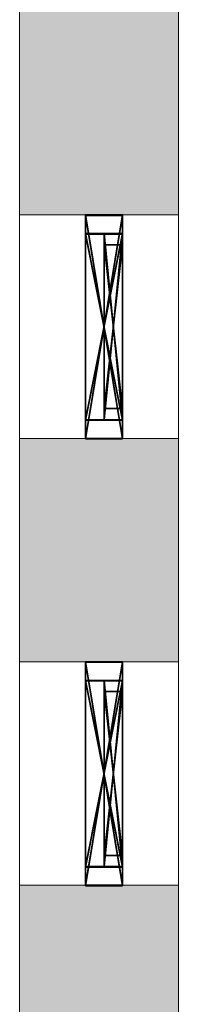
# Model space of a CAD drawing. Header units: inches. Extents: x 15 to 546804, y -66 to 267312.
# Tile 468 of 478: x 483998 to 484425, y 124986 to 127630. Entities that reach past the tile are written whole.
import ezdxf

# ---------------------------------------------------------------- set-up
doc = ezdxf.new("R2010")
doc.units = ezdxf.units.IN
doc.header["$MEASUREMENT"] = 0

# ---------------------------------------------------------------- blocks, each defined once
blk = doc.blocks.new('Component_22')
for p, q in [((0, 0), (0, 500)), ((0, 500), (0, 500, 500)), ((0, 500, 500), (0, 0, 500)), ((0, 500), (50, 500)), ((0, 500, 500), (50, 500, 500)), ((50, 0), (50, 500)), ((50, 500), (50, 500, 500)), ((50, 500, 500), (50, 0, 500)), ((0, 470, 30), (0, 470, 470)), ((0, 30, 30), (0, 470, 30)), ((0, 470, 470), (0, 30, 470)), ((0, 470, 30), (50, 470, 30)), ((0, 470, 470), (50, 470, 470)), ((50, 470, 30), (50, 470, 470)), ((50, 30, 30), (50, 470, 30)), ((50, 470, 470), (50, 30, 470)), ((0, 30, 470), (0, 30, 30)), ((0, 30, 30), (50, 30, 30)), ((0, 30, 470), (50, 30, 470)), ((50, 30, 470), (50, 30, 30)), ((0, 0, 500), (0, 0)), ((0, 0), (50, 0)), ((0, 0, 500), (50, 0, 500)), ((50, 0, 500), (50, 0))]:
    blk.add_line(p, q)
mesh = blk.add_polyface()
corners = [(0, 0, 500), (0, 30, 470), (0, 0), (0, 500, 500), (0, 470, 470), (0, 470, 30), (0, 30, 30), (0, 500)]
mesh.append_faces([[corners[k] for k in face] for face in [(0, 1, 2), (1, 3, 4), (4, 3, 5), (2, 6, 7), (6, 2, 1), (7, 5, 3)]], dxfattribs={"vtx0": -1, "vtx1": -1})
mesh.append_faces([[corners[k] for k in face] for face in [(1, 0, 3), (7, 6, 5)]], dxfattribs={"vtx0": -1, "vtx2": -1})
mesh = blk.add_polyface()
corners = [(50, 500), (0, 0), (0, 500), (50, 0)]
mesh.append_faces([[corners[k] for k in face] for face in [(0, 1, 2), (1, 0, 3)]], dxfattribs={"vtx0": -1})
mesh = blk.add_polyface()
corners = [(0, 500, 500), (50, 500), (0, 500), (50, 500, 500)]
mesh.append_faces([[corners[k] for k in face] for face in [(0, 1, 2), (1, 0, 3)]], dxfattribs={"vtx0": -1})
mesh = blk.add_polyface()
corners = [(50, 0, 500), (0, 500, 500), (0, 0, 500), (50, 500, 500)]
mesh.append_faces([[corners[k] for k in face] for face in [(0, 1, 2), (1, 0, 3)]], dxfattribs={"vtx0": -1})
mesh = blk.add_polyface()
corners = [(50, 0), (50, 30, 30), (50, 0, 500), (50, 500), (50, 470, 30), (50, 470, 470), (50, 30, 470), (50, 500, 500)]
mesh.append_faces([[corners[k] for k in face] for face in [(0, 1, 2), (1, 3, 4), (4, 3, 5), (2, 6, 7), (6, 2, 1), (7, 5, 3)]], dxfattribs={"vtx0": -1, "vtx1": -1})
mesh.append_faces([[corners[k] for k in face] for face in [(1, 0, 3), (7, 6, 5)]], dxfattribs={"vtx0": -1, "vtx2": -1})
mesh = blk.add_polyface()
corners = [(50, 470, 470), (0, 470, 30), (50, 470, 30), (0, 470, 470)]
mesh.append_faces([[corners[k] for k in face] for face in [(0, 1, 2), (1, 0, 3)]], dxfattribs={"vtx0": -1})
mesh = blk.add_polyface()
corners = [(50, 30, 30), (0, 470, 30), (0, 30, 30), (50, 470, 30)]
mesh.append_faces([[corners[k] for k in face] for face in [(0, 1, 2), (1, 0, 3)]], dxfattribs={"vtx0": -1})
mesh = blk.add_polyface()
corners = [(50, 470, 470), (0, 30, 470), (0, 470, 470), (50, 30, 470)]
mesh.append_faces([[corners[k] for k in face] for face in [(0, 1, 2), (1, 0, 3)]], dxfattribs={"vtx0": -1})
mesh = blk.add_polyface()
corners = [(0, 30, 470), (50, 30, 30), (0, 30, 30), (50, 30, 470)]
mesh.append_faces([[corners[k] for k in face] for face in [(0, 1, 2), (1, 0, 3)]], dxfattribs={"vtx0": -1})
mesh = blk.add_polyface()
corners = [(50, 0, 500), (0, 0), (50, 0), (0, 0, 500)]
mesh.append_faces([[corners[k] for k in face] for face in [(0, 1, 2), (1, 0, 3)]], dxfattribs={"vtx0": -1})
blk = doc.blocks.new('Group_26')
at = {"color": 8, "true_color": 0x6b767f}
for p, q in [((0, 0), (0, 0, 1800)), ((500, 0), (0, 0)), ((0, 0, 1800), (500, 0, 1800)), ((500, 0, 1800), (500, 0))]:
    blk.add_line(p, q, dxfattribs=at)
mesh = blk.add_polyface(dxfattribs=at)
corners = [(500, 0, 1800), (0, 0), (500, 0), (0, 0, 1800)]
mesh.append_faces([[corners[k] for k in face] for face in [(0, 1, 2), (1, 0, 3)]], dxfattribs={"vtx0": -1, "color": 8})

msp = doc.modelspace()

# ---------------------------------------------------------------- hatches: boundary and pattern name
at = {"lineweight": 20}
h = msp.add_hatch(color=7, dxfattribs=at)
h.dxf.hatch_style = 1
h.paths.add_polyline_path([(484425.1, 127705.7), (483997.6, 127705.7), (483997.6, 127105.7), (484175.1, 127105.7), (484175.1, 127107.1), (484275.1, 127107.1), (484425.1, 127105.7)])
h = msp.add_hatch(color=7, dxfattribs=at)
h.dxf.hatch_style = 1
h.paths.add_polyline_path([(484425.1, 126505.7), (483997.6, 126505.7), (483997.6, 125905.7), (484175.1, 125905.7), (484175.1, 125907.1), (484275.1, 125907.1), (484425.1, 125905.7)])
h = msp.add_hatch(color=7, dxfattribs=at)
h.dxf.hatch_style = 1
h.paths.add_polyline_path([(484425.1, 125305.7), (483997.6, 125305.7), (483997.6, 124705.7), (484175.1, 124705.7), (484175.1, 124707.1), (484275.1, 124707.1), (484425.1, 124705.7)])

# ---------------------------------------------------------------- linework, layer by layer
at = {"color": 7, "lineweight": 20}
for p, q in [((483997.6, 141436.9, 300), (483997.6, 122865.7)), ((484425.1, 127105.7, 1016.7), (483997.6, 127105.7, 1016.7)), ((484425.1, 127105.7, 2916.7), (483997.6, 127105.7, 2916.7)), ((484425.1, 127105.7, 3600), (483997.6, 127105.7, 3600)), ((484425.1, 127105.7, 6500), (483997.6, 127105.7, 6500)), ((484425.1, 127105.7, 3600), (484425.1, 126505.7, 3600)), ((484425.1, 126505.7, 6500), (484425.1, 127105.7, 6500)), ((484425.1, 127105.7, 3600), (484425.1, 127105.7, 6500)), ((484425.1, 127105.7, 2916.7), (484425.1, 126505.7, 2916.7)), ((484425.1, 127105.7, 1016.7), (484425.1, 127105.7, 2916.7)), ((484425.1, 127105.7, 1016.7), (484425.1, 126505.7, 1016.7)), ((484425.1, 126505.7, 2916.7), (483997.6, 126505.7, 2916.7)), ((484425.1, 126505.7, 1016.7), (483997.6, 126505.7, 1016.7)), ((484425.1, 126505.7, 3600), (483997.6, 126505.7, 3600)), ((484425.1, 126505.7, 6500), (483997.6, 126505.7, 6500)), ((484425.1, 126505.7, 3600), (484425.1, 126505.7, 6500)), ((484425.1, 126505.7, 2916.7), (484425.1, 126505.7, 1016.7)), ((484425.1, 125905.7, 6500), (483997.6, 125905.7, 6500)), ((484425.1, 125905.7, 1016.7), (483997.6, 125905.7, 1016.7)), ((484425.1, 125905.7, 3600), (483997.6, 125905.7, 3600)), ((484425.1, 125905.7, 2916.7), (483997.6, 125905.7, 2916.7)), ((483997.6, 125905.7, 2916.7), (483997.6, 125305.7, 2916.7)), ((483997.6, 125905.7, 1016.7), (483997.6, 125305.7, 1016.7)), ((483997.6, 125305.7, 6500), (483997.6, 125905.7, 6500)), ((483997.6, 125905.7, 3600), (483997.6, 125305.7, 3600)), ((484425.1, 125905.7, 2916.7), (484425.1, 125305.7, 2916.7)), ((484425.1, 125905.7, 1016.7), (484425.1, 125905.7, 2916.7)), ((484425.1, 125905.7, 1016.7), (484425.1, 125305.7, 1016.7)), ((484425.1, 125305.7, 6500), (484425.1, 125905.7, 6500)), ((484425.1, 125905.7, 3600), (484425.1, 125905.7, 6500)), ((484425.1, 125905.7, 3600), (484425.1, 125305.7, 3600)), ((484425.1, 125305.7, 6500), (483997.6, 125305.7, 6500)), ((484425.1, 125305.7, 1016.7), (483997.6, 125305.7, 1016.7)), ((484425.1, 125305.7, 2916.7), (483997.6, 125305.7, 2916.7)), ((484425.1, 125305.7, 3600), (483997.6, 125305.7, 3600)), ((483997.6, 125305.7, 2916.7), (483997.6, 125305.7, 1016.7)), ((483997.6, 125305.7, 3600), (483997.6, 125305.7, 6500)), ((484425.1, 125305.7, 2916.7), (484425.1, 125305.7, 1016.7)), ((484425.1, 125305.7, 3600), (484425.1, 125305.7, 6500))]:
    msp.add_line(p, q, dxfattribs=at)
at = {"color": 7}
for p, q in [((484175.1, 127105.7, 3600), (484175.1, 127105.7, 6500)), ((484175.1, 126505.7, 3600), (484175.1, 127105.7, 3600)), ((484175.1, 127105.7, 6500), (484175.1, 126505.7, 6500)), ((484175.1, 127105.7, 3600), (484275.1, 127105.7, 3600)), ((484175.1, 127105.7, 6500), (484275.1, 127105.7, 6500)), ((484175.1, 127104.3, 1000), (484175.1, 127104.3, 2900)), ((484175.1, 126504.3, 1000), (484175.1, 127104.3, 1000)), ((484175.1, 127104.3, 2900), (484175.1, 126504.3, 2900)), ((484175.1, 127104.3, 1000), (484275.1, 127104.3, 1000)), ((484175.1, 127104.3, 2900), (484275.1, 127104.3, 2900)), ((484275.1, 126505.7, 3600), (484275.1, 127105.7, 3600)), ((484275.1, 127105.7, 3600), (484275.1, 127105.7, 6500)), ((484275.1, 127105.7, 6500), (484275.1, 126505.7, 6500)), ((484275.1, 126504.3, 1000), (484275.1, 127104.3, 1000)), ((484275.1, 127104.3, 1000), (484275.1, 127104.3, 2900)), ((484275.1, 127104.3, 2900), (484275.1, 126504.3, 2900)), ((484175.1, 126555.7, 6450), (484175.1, 127055.7, 6450)), ((484175.1, 127055.7, 6450), (484175.1, 127055.7, 3650)), ((484175.1, 127055.7, 3650), (484175.1, 126555.7, 3650)), ((484175.1, 127055.7, 6450), (484275.1, 127055.7, 6450)), ((484175.1, 127055.7, 3650), (484275.1, 127055.7, 3650)), ((484175.1, 126554.3, 2850), (484175.1, 127054.3, 2850)), ((484175.1, 127054.3, 2850), (484175.1, 127054.3, 1050)), ((484175.1, 127054.3, 1050), (484175.1, 126554.3, 1050)), ((484175.1, 127054.3, 2850), (484275.1, 127054.3, 2850)), ((484175.1, 127054.3, 1050), (484275.1, 127054.3, 1050)), ((484275.1, 126555.7, 6450), (484275.1, 127055.7, 6450)), ((484275.1, 127055.7, 6450), (484275.1, 127055.7, 5300)), ((484275.1, 127055.7, 3650), (484275.1, 126555.7, 3650)), ((484275.1, 127055.7, 5300), (484275.1, 127055.7, 4800)), ((484275.1, 127055.7, 4800), (484275.1, 127055.7, 3650)), ((484275.1, 126554.3, 2850), (484275.1, 127054.3, 2850)), ((484275.1, 127054.3, 2850), (484275.1, 127054.3, 1050)), ((484275.1, 127054.3, 1050), (484275.1, 126554.3, 1050)), ((484175.1, 126555.7, 3650), (484175.1, 126555.7, 6450)), ((484175.1, 126555.7, 6450), (484275.1, 126555.7, 6450)), ((484175.1, 126555.7, 3650), (484275.1, 126555.7, 3650)), ((484175.1, 126554.3, 1050), (484175.1, 126554.3, 2850)), ((484175.1, 126554.3, 2850), (484275.1, 126554.3, 2850)), ((484175.1, 126554.3, 1050), (484275.1, 126554.3, 1050)), ((484275.1, 126555.7, 3650), (484275.1, 126555.7, 4800)), ((484275.1, 126555.7, 4800), (484275.1, 126555.7, 5300)), ((484275.1, 126555.7, 5300), (484275.1, 126555.7, 6450)), ((484275.1, 126554.3, 1050), (484275.1, 126554.3, 2850)), ((484175.1, 126505.7, 6500), (484175.1, 126505.7, 3600)), ((484175.1, 126505.7, 3600), (484275.1, 126505.7, 3600)), ((484175.1, 126505.7, 6500), (484275.1, 126505.7, 6500)), ((484175.1, 126504.3, 2900), (484175.1, 126504.3, 1000)), ((484175.1, 126504.3, 1000), (484275.1, 126504.3, 1000)), ((484175.1, 126504.3, 2900), (484275.1, 126504.3, 2900)), ((484275.1, 126505.7, 6500), (484275.1, 126505.7, 3600)), ((484275.1, 126504.3, 2900), (484275.1, 126504.3, 1000)), ((484175.1, 125905.7, 3600), (484175.1, 125905.7, 6500)), ((484175.1, 125305.7, 3600), (484175.1, 125905.7, 3600)), ((484175.1, 125905.7, 6500), (484175.1, 125305.7, 6500)), ((484175.1, 125905.7, 3600), (484275.1, 125905.7, 3600)), ((484175.1, 125905.7, 6500), (484275.1, 125905.7, 6500)), ((484175.1, 125904.3, 1000), (484175.1, 125904.3, 2900)), ((484175.1, 125304.3, 1000), (484175.1, 125904.3, 1000)), ((484175.1, 125904.3, 2900), (484175.1, 125304.3, 2900)), ((484175.1, 125904.3, 1000), (484275.1, 125904.3, 1000)), ((484175.1, 125904.3, 2900), (484275.1, 125904.3, 2900)), ((484275.1, 125305.7, 3600), (484275.1, 125905.7, 3600)), ((484275.1, 125905.7, 3600), (484275.1, 125905.7, 6500)), ((484275.1, 125905.7, 6500), (484275.1, 125305.7, 6500)), ((484275.1, 125304.3, 1000), (484275.1, 125904.3, 1000)), ((484275.1, 125904.3, 1000), (484275.1, 125904.3, 2900)), ((484275.1, 125904.3, 2900), (484275.1, 125304.3, 2900)), ((484175.1, 125355.7, 6450), (484175.1, 125855.7, 6450)), ((484175.1, 125855.7, 6450), (484175.1, 125855.7, 3650)), ((484175.1, 125855.7, 3650), (484175.1, 125355.7, 3650)), ((484175.1, 125855.7, 6450), (484275.1, 125855.7, 6450)), ((484175.1, 125855.7, 3650), (484275.1, 125855.7, 3650)), ((484175.1, 125354.3, 2850), (484175.1, 125854.3, 2850)), ((484175.1, 125854.3, 2850), (484175.1, 125854.3, 1050)), ((484175.1, 125854.3, 1050), (484175.1, 125354.3, 1050)), ((484175.1, 125854.3, 2850), (484275.1, 125854.3, 2850)), ((484175.1, 125854.3, 1050), (484275.1, 125854.3, 1050)), ((484275.1, 125355.7, 6450), (484275.1, 125855.7, 6450)), ((484275.1, 125855.7, 6450), (484275.1, 125855.7, 5300)), ((484275.1, 125855.7, 3650), (484275.1, 125355.7, 3650)), ((484275.1, 125855.7, 5300), (484275.1, 125855.7, 4800)), ((484275.1, 125855.7, 4800), (484275.1, 125855.7, 3650)), ((484275.1, 125354.3, 2850), (484275.1, 125854.3, 2850)), ((484275.1, 125854.3, 2850), (484275.1, 125854.3, 1050)), ((484275.1, 125854.3, 1050), (484275.1, 125354.3, 1050)), ((484175.1, 125355.7, 3650), (484175.1, 125355.7, 6450)), ((484175.1, 125355.7, 6450), (484275.1, 125355.7, 6450)), ((484175.1, 125355.7, 3650), (484275.1, 125355.7, 3650)), ((484175.1, 125354.3, 1050), (484175.1, 125354.3, 2850)), ((484175.1, 125354.3, 2850), (484275.1, 125354.3, 2850)), ((484175.1, 125354.3, 1050), (484275.1, 125354.3, 1050)), ((484275.1, 125355.7, 3650), (484275.1, 125355.7, 4800)), ((484275.1, 125355.7, 4800), (484275.1, 125355.7, 5300)), ((484275.1, 125355.7, 5300), (484275.1, 125355.7, 6450)), ((484275.1, 125354.3, 1050), (484275.1, 125354.3, 2850)), ((484175.1, 125305.7, 6500), (484175.1, 125305.7, 3600)), ((484175.1, 125305.7, 3600), (484275.1, 125305.7, 3600)), ((484175.1, 125305.7, 6500), (484275.1, 125305.7, 6500)), ((484175.1, 125304.3, 2900), (484175.1, 125304.3, 1000)), ((484175.1, 125304.3, 1000), (484275.1, 125304.3, 1000)), ((484175.1, 125304.3, 2900), (484275.1, 125304.3, 2900)), ((484275.1, 125305.7, 6500), (484275.1, 125305.7, 3600)), ((484275.1, 125304.3, 2900), (484275.1, 125304.3, 1000))]:
    msp.add_line(p, q, dxfattribs=at)
at = {"color": 7, "lineweight": 20}
for points, invisible_edges in [([(483997.6, 132055.7), (483997.6, 122593.5), (484425.1, 132055.7)], 2), ([(484425.1, 122593.5), (484425.1, 132055.7), (483997.6, 122593.5)], 2), ([(484425.1, 126505.7, 1016.7), (483997.6, 127105.7, 1016.7), (483997.6, 126505.7, 1016.7)], 1), ([(483997.6, 127105.7, 1016.7), (484425.1, 126505.7, 1016.7), (484425.1, 127105.7, 1016.7)], 1), ([(484425.1, 127105.7, 2916.7), (483997.6, 126505.7, 2916.7), (483997.6, 127105.7, 2916.7)], 1), ([(483997.6, 126505.7, 2916.7), (484425.1, 127105.7, 2916.7), (484425.1, 126505.7, 2916.7)], 1), ([(484425.1, 127105.7, 2916.7), (483997.6, 127105.7, 1016.7), (484425.1, 127105.7, 1016.7)], 1), ([(483997.6, 127105.7, 1016.7), (484425.1, 127105.7, 2916.7), (483997.6, 127105.7, 2916.7)], 1), ([(484425.1, 127105.7, 6500), (483997.6, 127105.7, 3600), (484425.1, 127105.7, 3600)], 1), ([(483997.6, 127105.7, 3600), (484425.1, 127105.7, 6500), (483997.6, 127105.7, 6500)], 1), ([(484425.1, 127105.7, 6500), (483997.6, 126505.7, 6500), (483997.6, 127105.7, 6500)], 1), ([(483997.6, 126505.7, 6500), (484425.1, 127105.7, 6500), (484425.1, 126505.7, 6500)], 1), ([(484425.1, 126505.7, 3600), (483997.6, 127105.7, 3600), (483997.6, 126505.7, 3600)], 1), ([(483997.6, 127105.7, 3600), (484425.1, 126505.7, 3600), (484425.1, 127105.7, 3600)], 1), ([(483997.6, 126505.7, 1016.7), (484425.1, 126505.7, 2916.7), (484425.1, 126505.7, 1016.7)], 1), ([(484425.1, 126505.7, 2916.7), (483997.6, 126505.7, 1016.7), (483997.6, 126505.7, 2916.7)], 1), ([(483997.6, 126505.7, 3600), (484425.1, 126505.7, 6500), (484425.1, 126505.7, 3600)], 1), ([(484425.1, 126505.7, 6500), (483997.6, 126505.7, 3600), (483997.6, 126505.7, 6500)], 1), ([(484425.1, 125905.7, 2916.7), (483997.6, 125305.7, 2916.7), (483997.6, 125905.7, 2916.7)], 1), ([(483997.6, 125305.7, 2916.7), (484425.1, 125905.7, 2916.7), (484425.1, 125305.7, 2916.7)], 1), ([(484425.1, 125905.7, 2916.7), (483997.6, 125905.7, 1016.7), (484425.1, 125905.7, 1016.7)], 1), ([(483997.6, 125905.7, 1016.7), (484425.1, 125905.7, 2916.7), (483997.6, 125905.7, 2916.7)], 1), ([(484425.1, 125905.7, 6500), (483997.6, 125905.7, 3600), (484425.1, 125905.7, 3600)], 1), ([(483997.6, 125905.7, 3600), (484425.1, 125905.7, 6500), (483997.6, 125905.7, 6500)], 1), ([(484425.1, 125305.7, 3600), (483997.6, 125905.7, 3600), (483997.6, 125305.7, 3600)], 1), ([(483997.6, 125905.7, 3600), (484425.1, 125305.7, 3600), (484425.1, 125905.7, 3600)], 1), ([(484425.1, 125305.7, 1016.7), (483997.6, 125905.7, 1016.7), (483997.6, 125305.7, 1016.7)], 1), ([(483997.6, 125905.7, 1016.7), (484425.1, 125305.7, 1016.7), (484425.1, 125905.7, 1016.7)], 1), ([(484425.1, 125905.7, 6500), (483997.6, 125305.7, 6500), (483997.6, 125905.7, 6500)], 1), ([(483997.6, 125305.7, 6500), (484425.1, 125905.7, 6500), (484425.1, 125305.7, 6500)], 1), ([(483997.6, 125305.7, 3600), (484425.1, 125305.7, 6500), (484425.1, 125305.7, 3600)], 1), ([(484425.1, 125305.7, 6500), (483997.6, 125305.7, 3600), (483997.6, 125305.7, 6500)], 1), ([(483997.6, 125305.7, 1016.7), (484425.1, 125305.7, 2916.7), (484425.1, 125305.7, 1016.7)], 1), ([(484425.1, 125305.7, 2916.7), (483997.6, 125305.7, 1016.7), (483997.6, 125305.7, 2916.7)], 1)]:
    msp.add_3dface(points, dxfattribs=dict(at, invisible_edges=invisible_edges))

# ---------------------------------------------------------------- block references
at = {"color": 7, "xscale": -1}
for name, p, rotation in [('Group_26', (484175.1, 126554.3, 1050), 270), ('Component_22', (484225.1, 127055.7, 4800), 180), ('Group_26', (484175.1, 125354.3, 1050), 270), ('Component_22', (484225.1, 125855.7, 4800), 180)]:
    msp.add_blockref(name, p, dxfattribs=dict(at, rotation=rotation))

# ---------------------------------------------------------------- meshes
at = {"color": 7}
mesh = msp.add_polyface(dxfattribs=at)
corners = [(484275.1, 127105.7, 3600), (484175.1, 126505.7, 3600), (484275.1, 126505.7, 3600), (484175.1, 127105.7, 3600)]
mesh.append_faces([[corners[k] for k in face] for face in [(2, 1, 0), (3, 0, 1)]], dxfattribs={"vtx1": -1, "color": 7})
mesh = msp.add_polyface(dxfattribs=at)
corners = [(484175.1, 127105.7, 6500), (484275.1, 126505.7, 6500), (484175.1, 126505.7, 6500), (484275.1, 127105.7, 6500)]
mesh.append_faces([[corners[k] for k in face] for face in [(2, 1, 0), (3, 0, 1)]], dxfattribs={"vtx1": -1, "color": 7})
mesh = msp.add_polyface(dxfattribs=at)
corners = [(484275.1, 127105.7, 3600), (484175.1, 127105.7, 6500), (484175.1, 127105.7, 3600), (484275.1, 127105.7, 6500)]
mesh.append_faces([[corners[k] for k in face] for face in [(2, 1, 0), (3, 0, 1)]], dxfattribs={"vtx1": -1, "color": 7})
mesh = msp.add_polyface(dxfattribs=at)
corners = [(484175.1, 127105.7, 3600), (484175.1, 127055.7, 3650), (484175.1, 126505.7, 3600), (484175.1, 127105.7, 6500), (484175.1, 127055.7, 6450), (484175.1, 126555.7, 6450), (484175.1, 126555.7, 3650), (484175.1, 126505.7, 6500)]
mesh.append_faces([[corners[k] for k in face] for face in [(2, 1, 0), (4, 3, 1), (5, 3, 4), (7, 6, 2), (1, 2, 6), (3, 5, 7)]], dxfattribs={"vtx0": -1, "vtx1": -1, "color": 7})
mesh.append_faces([[corners[k] for k in face] for face in [(3, 0, 1), (5, 6, 7)]], dxfattribs={"vtx1": -1, "vtx2": -1, "color": 7})
mesh = msp.add_polyface(dxfattribs=at)
corners = [(484175.1, 127104.3, 1000), (484175.1, 127054.3, 1050), (484175.1, 126504.3, 1000), (484175.1, 127104.3, 2900), (484175.1, 127054.3, 2850), (484175.1, 126554.3, 2850), (484175.1, 126554.3, 1050), (484175.1, 126504.3, 2900)]
mesh.append_faces([[corners[k] for k in face] for face in [(2, 1, 0), (4, 3, 1), (5, 3, 4), (7, 6, 2), (1, 2, 6), (3, 5, 7)]], dxfattribs={"vtx0": -1, "vtx1": -1, "color": 7})
mesh.append_faces([[corners[k] for k in face] for face in [(3, 0, 1), (5, 6, 7)]], dxfattribs={"vtx1": -1, "vtx2": -1, "color": 7})
mesh = msp.add_polyface(dxfattribs=at)
corners = [(484275.1, 127104.3, 1000), (484175.1, 126504.3, 1000), (484275.1, 126504.3, 1000), (484175.1, 127104.3, 1000)]
mesh.append_faces([[corners[k] for k in face] for face in [(2, 1, 0), (3, 0, 1)]], dxfattribs={"vtx1": -1, "color": 7})
mesh = msp.add_polyface(dxfattribs=at)
corners = [(484275.1, 127104.3, 1000), (484175.1, 127104.3, 2900), (484175.1, 127104.3, 1000), (484275.1, 127104.3, 2900)]
mesh.append_faces([[corners[k] for k in face] for face in [(2, 1, 0), (3, 0, 1)]], dxfattribs={"vtx1": -1, "color": 7})
mesh = msp.add_polyface(dxfattribs=at)
corners = [(484175.1, 127104.3, 2900), (484275.1, 126504.3, 2900), (484175.1, 126504.3, 2900), (484275.1, 127104.3, 2900)]
mesh.append_faces([[corners[k] for k in face] for face in [(2, 1, 0), (3, 0, 1)]], dxfattribs={"vtx1": -1, "color": 7})
mesh = msp.add_polyface(dxfattribs=at)
corners = [(484275.1, 126505.7, 3600), (484275.1, 126555.7, 3650), (484275.1, 127105.7, 3600), (484275.1, 126505.7, 6500), (484275.1, 126555.7, 4800), (484275.1, 126555.7, 5300), (484275.1, 126555.7, 6450), (484275.1, 127055.7, 6450), (484275.1, 127055.7, 3650), (484275.1, 127105.7, 6500), (484275.1, 127055.7, 4800), (484275.1, 127055.7, 5300)]
mesh.append_faces([[corners[k] for k in face] for face in [(2, 1, 0), (4, 3, 1), (5, 3, 4), (6, 3, 5), (7, 3, 6), (9, 8, 2), (1, 2, 8), (3, 7, 9)]], dxfattribs={"vtx0": -1, "vtx1": -1, "color": 7})
mesh.append_faces([[corners[k] for k in face] for face in [(3, 0, 1), (10, 8, 9), (11, 10, 9), (7, 11, 9)]], dxfattribs={"vtx1": -1, "vtx2": -1, "color": 7})
mesh = msp.add_polyface(dxfattribs=at)
corners = [(484275.1, 126504.3, 1000), (484275.1, 126554.3, 1050), (484275.1, 127104.3, 1000), (484275.1, 126504.3, 2900), (484275.1, 126554.3, 2850), (484275.1, 127054.3, 2850), (484275.1, 127054.3, 1050), (484275.1, 127104.3, 2900)]
mesh.append_faces([[corners[k] for k in face] for face in [(2, 1, 0), (4, 3, 1), (5, 3, 4), (7, 6, 2), (1, 2, 6), (3, 5, 7)]], dxfattribs={"vtx0": -1, "vtx1": -1, "color": 7})
mesh.append_faces([[corners[k] for k in face] for face in [(3, 0, 1), (5, 6, 7)]], dxfattribs={"vtx1": -1, "vtx2": -1, "color": 7})
mesh = msp.add_polyface(dxfattribs=at)
corners = [(484275.1, 127055.7, 6450), (484175.1, 126555.7, 6450), (484275.1, 126555.7, 6450), (484175.1, 127055.7, 6450)]
mesh.append_faces([[corners[k] for k in face] for face in [(2, 1, 0), (3, 0, 1)]], dxfattribs={"vtx1": -1, "color": 7})
mesh = msp.add_polyface(dxfattribs=at)
corners = [(484175.1, 127055.7, 3650), (484275.1, 126555.7, 3650), (484175.1, 126555.7, 3650), (484275.1, 127055.7, 3650)]
mesh.append_faces([[corners[k] for k in face] for face in [(2, 1, 0), (3, 0, 1)]], dxfattribs={"vtx1": -1, "color": 7})
mesh = msp.add_polyface(dxfattribs=at)
corners = [(484275.1, 127055.7, 6450), (484175.1, 127055.7, 3650), (484175.1, 127055.7, 6450), (484275.1, 127055.7, 3650), (484275.1, 127055.7, 5300), (484275.1, 127055.7, 4800)]
mesh.append_faces([[corners[k] for k in face] for face in [(3, 0, 1)]], dxfattribs={"vtx0": -1, "vtx1": -1, "color": 7})
mesh.append_faces([[corners[k] for k in face] for face in [(2, 1, 0), (5, 4, 3)]], dxfattribs={"vtx1": -1, "color": 7})
mesh.append_faces([[corners[k] for k in face] for face in [(4, 0, 3)]], dxfattribs={"vtx1": -1, "vtx2": -1, "color": 7})
mesh = msp.add_polyface(dxfattribs=at)
corners = [(484175.1, 127055.7, 6450), (484175.1, 126555.7, 3650), (484175.1, 127055.7, 3650), (484175.1, 126555.7, 6450)]
mesh.append_faces([[corners[k] for k in face] for face in [(2, 1, 0), (3, 0, 1)]], dxfattribs={"vtx1": -1, "color": 7})
mesh = msp.add_polyface(dxfattribs=at)
corners = [(484275.1, 127054.3, 2850), (484175.1, 126554.3, 2850), (484275.1, 126554.3, 2850), (484175.1, 127054.3, 2850)]
mesh.append_faces([[corners[k] for k in face] for face in [(2, 1, 0), (3, 0, 1)]], dxfattribs={"vtx1": -1, "color": 7})
mesh = msp.add_polyface(dxfattribs=at)
corners = [(484275.1, 127054.3, 2850), (484175.1, 127054.3, 1050), (484175.1, 127054.3, 2850), (484275.1, 127054.3, 1050)]
mesh.append_faces([[corners[k] for k in face] for face in [(2, 1, 0), (3, 0, 1)]], dxfattribs={"vtx1": -1, "color": 7})
mesh = msp.add_polyface(dxfattribs=at)
corners = [(484175.1, 127054.3, 1050), (484275.1, 126554.3, 1050), (484175.1, 126554.3, 1050), (484275.1, 127054.3, 1050)]
mesh.append_faces([[corners[k] for k in face] for face in [(2, 1, 0), (3, 0, 1)]], dxfattribs={"vtx1": -1, "color": 7})
mesh = msp.add_polyface(dxfattribs=at)
corners = [(484275.1, 126555.7, 3650), (484175.1, 126555.7, 6450), (484175.1, 126555.7, 3650), (484275.1, 126555.7, 6450), (484275.1, 126555.7, 4800), (484275.1, 126555.7, 5300)]
mesh.append_faces([[corners[k] for k in face] for face in [(3, 0, 1)]], dxfattribs={"vtx0": -1, "vtx1": -1, "color": 7})
mesh.append_faces([[corners[k] for k in face] for face in [(2, 1, 0), (5, 4, 3)]], dxfattribs={"vtx1": -1, "color": 7})
mesh.append_faces([[corners[k] for k in face] for face in [(4, 0, 3)]], dxfattribs={"vtx1": -1, "vtx2": -1, "color": 7})
mesh = msp.add_polyface(dxfattribs=at)
corners = [(484275.1, 126554.3, 1050), (484175.1, 126554.3, 2850), (484175.1, 126554.3, 1050), (484275.1, 126554.3, 2850)]
mesh.append_faces([[corners[k] for k in face] for face in [(2, 1, 0), (3, 0, 1)]], dxfattribs={"vtx1": -1, "color": 7})
mesh = msp.add_polyface(dxfattribs=at)
corners = [(484275.1, 126505.7, 6500), (484175.1, 126505.7, 3600), (484175.1, 126505.7, 6500), (484275.1, 126505.7, 3600)]
mesh.append_faces([[corners[k] for k in face] for face in [(2, 1, 0), (3, 0, 1)]], dxfattribs={"vtx1": -1, "color": 7})
mesh = msp.add_polyface(dxfattribs=at)
corners = [(484275.1, 126504.3, 2900), (484175.1, 126504.3, 1000), (484175.1, 126504.3, 2900), (484275.1, 126504.3, 1000)]
mesh.append_faces([[corners[k] for k in face] for face in [(2, 1, 0), (3, 0, 1)]], dxfattribs={"vtx1": -1, "color": 7})
mesh = msp.add_polyface(dxfattribs=at)
corners = [(484275.1, 125905.7, 3600), (484175.1, 125305.7, 3600), (484275.1, 125305.7, 3600), (484175.1, 125905.7, 3600)]
mesh.append_faces([[corners[k] for k in face] for face in [(2, 1, 0), (3, 0, 1)]], dxfattribs={"vtx1": -1, "color": 7})
mesh = msp.add_polyface(dxfattribs=at)
corners = [(484175.1, 125905.7, 6500), (484275.1, 125305.7, 6500), (484175.1, 125305.7, 6500), (484275.1, 125905.7, 6500)]
mesh.append_faces([[corners[k] for k in face] for face in [(2, 1, 0), (3, 0, 1)]], dxfattribs={"vtx1": -1, "color": 7})
mesh = msp.add_polyface(dxfattribs=at)
corners = [(484275.1, 125905.7, 3600), (484175.1, 125905.7, 6500), (484175.1, 125905.7, 3600), (484275.1, 125905.7, 6500)]
mesh.append_faces([[corners[k] for k in face] for face in [(2, 1, 0), (3, 0, 1)]], dxfattribs={"vtx1": -1, "color": 7})
mesh = msp.add_polyface(dxfattribs=at)
corners = [(484175.1, 125905.7, 3600), (484175.1, 125855.7, 3650), (484175.1, 125305.7, 3600), (484175.1, 125905.7, 6500), (484175.1, 125855.7, 6450), (484175.1, 125355.7, 6450), (484175.1, 125355.7, 3650), (484175.1, 125305.7, 6500)]
mesh.append_faces([[corners[k] for k in face] for face in [(2, 1, 0), (4, 3, 1), (5, 3, 4), (7, 6, 2), (1, 2, 6), (3, 5, 7)]], dxfattribs={"vtx0": -1, "vtx1": -1, "color": 7})
mesh.append_faces([[corners[k] for k in face] for face in [(3, 0, 1), (5, 6, 7)]], dxfattribs={"vtx1": -1, "vtx2": -1, "color": 7})
mesh = msp.add_polyface(dxfattribs=at)
corners = [(484175.1, 125904.3, 1000), (484175.1, 125854.3, 1050), (484175.1, 125304.3, 1000), (484175.1, 125904.3, 2900), (484175.1, 125854.3, 2850), (484175.1, 125354.3, 2850), (484175.1, 125354.3, 1050), (484175.1, 125304.3, 2900)]
mesh.append_faces([[corners[k] for k in face] for face in [(2, 1, 0), (4, 3, 1), (5, 3, 4), (7, 6, 2), (1, 2, 6), (3, 5, 7)]], dxfattribs={"vtx0": -1, "vtx1": -1, "color": 7})
mesh.append_faces([[corners[k] for k in face] for face in [(3, 0, 1), (5, 6, 7)]], dxfattribs={"vtx1": -1, "vtx2": -1, "color": 7})
mesh = msp.add_polyface(dxfattribs=at)
corners = [(484275.1, 125904.3, 1000), (484175.1, 125304.3, 1000), (484275.1, 125304.3, 1000), (484175.1, 125904.3, 1000)]
mesh.append_faces([[corners[k] for k in face] for face in [(2, 1, 0), (3, 0, 1)]], dxfattribs={"vtx1": -1, "color": 7})
mesh = msp.add_polyface(dxfattribs=at)
corners = [(484275.1, 125904.3, 1000), (484175.1, 125904.3, 2900), (484175.1, 125904.3, 1000), (484275.1, 125904.3, 2900)]
mesh.append_faces([[corners[k] for k in face] for face in [(2, 1, 0), (3, 0, 1)]], dxfattribs={"vtx1": -1, "color": 7})
mesh = msp.add_polyface(dxfattribs=at)
corners = [(484175.1, 125904.3, 2900), (484275.1, 125304.3, 2900), (484175.1, 125304.3, 2900), (484275.1, 125904.3, 2900)]
mesh.append_faces([[corners[k] for k in face] for face in [(2, 1, 0), (3, 0, 1)]], dxfattribs={"vtx1": -1, "color": 7})
mesh = msp.add_polyface(dxfattribs=at)
corners = [(484275.1, 125305.7, 3600), (484275.1, 125355.7, 3650), (484275.1, 125905.7, 3600), (484275.1, 125305.7, 6500), (484275.1, 125355.7, 4800), (484275.1, 125355.7, 5300), (484275.1, 125355.7, 6450), (484275.1, 125855.7, 6450), (484275.1, 125855.7, 3650), (484275.1, 125905.7, 6500), (484275.1, 125855.7, 4800), (484275.1, 125855.7, 5300)]
mesh.append_faces([[corners[k] for k in face] for face in [(2, 1, 0), (4, 3, 1), (5, 3, 4), (6, 3, 5), (7, 3, 6), (9, 8, 2), (1, 2, 8), (3, 7, 9)]], dxfattribs={"vtx0": -1, "vtx1": -1, "color": 7})
mesh.append_faces([[corners[k] for k in face] for face in [(3, 0, 1), (10, 8, 9), (11, 10, 9), (7, 11, 9)]], dxfattribs={"vtx1": -1, "vtx2": -1, "color": 7})
mesh = msp.add_polyface(dxfattribs=at)
corners = [(484275.1, 125304.3, 1000), (484275.1, 125354.3, 1050), (484275.1, 125904.3, 1000), (484275.1, 125304.3, 2900), (484275.1, 125354.3, 2850), (484275.1, 125854.3, 2850), (484275.1, 125854.3, 1050), (484275.1, 125904.3, 2900)]
mesh.append_faces([[corners[k] for k in face] for face in [(2, 1, 0), (4, 3, 1), (5, 3, 4), (7, 6, 2), (1, 2, 6), (3, 5, 7)]], dxfattribs={"vtx0": -1, "vtx1": -1, "color": 7})
mesh.append_faces([[corners[k] for k in face] for face in [(3, 0, 1), (5, 6, 7)]], dxfattribs={"vtx1": -1, "vtx2": -1, "color": 7})
mesh = msp.add_polyface(dxfattribs=at)
corners = [(484275.1, 125855.7, 6450), (484175.1, 125355.7, 6450), (484275.1, 125355.7, 6450), (484175.1, 125855.7, 6450)]
mesh.append_faces([[corners[k] for k in face] for face in [(2, 1, 0), (3, 0, 1)]], dxfattribs={"vtx1": -1, "color": 7})
mesh = msp.add_polyface(dxfattribs=at)
corners = [(484175.1, 125855.7, 3650), (484275.1, 125355.7, 3650), (484175.1, 125355.7, 3650), (484275.1, 125855.7, 3650)]
mesh.append_faces([[corners[k] for k in face] for face in [(2, 1, 0), (3, 0, 1)]], dxfattribs={"vtx1": -1, "color": 7})
mesh = msp.add_polyface(dxfattribs=at)
corners = [(484275.1, 125855.7, 6450), (484175.1, 125855.7, 3650), (484175.1, 125855.7, 6450), (484275.1, 125855.7, 3650), (484275.1, 125855.7, 5300), (484275.1, 125855.7, 4800)]
mesh.append_faces([[corners[k] for k in face] for face in [(3, 0, 1)]], dxfattribs={"vtx0": -1, "vtx1": -1, "color": 7})
mesh.append_faces([[corners[k] for k in face] for face in [(2, 1, 0), (5, 4, 3)]], dxfattribs={"vtx1": -1, "color": 7})
mesh.append_faces([[corners[k] for k in face] for face in [(4, 0, 3)]], dxfattribs={"vtx1": -1, "vtx2": -1, "color": 7})
mesh = msp.add_polyface(dxfattribs=at)
corners = [(484175.1, 125855.7, 6450), (484175.1, 125355.7, 3650), (484175.1, 125855.7, 3650), (484175.1, 125355.7, 6450)]
mesh.append_faces([[corners[k] for k in face] for face in [(2, 1, 0), (3, 0, 1)]], dxfattribs={"vtx1": -1, "color": 7})
mesh = msp.add_polyface(dxfattribs=at)
corners = [(484275.1, 125854.3, 2850), (484175.1, 125354.3, 2850), (484275.1, 125354.3, 2850), (484175.1, 125854.3, 2850)]
mesh.append_faces([[corners[k] for k in face] for face in [(2, 1, 0), (3, 0, 1)]], dxfattribs={"vtx1": -1, "color": 7})
mesh = msp.add_polyface(dxfattribs=at)
corners = [(484275.1, 125854.3, 2850), (484175.1, 125854.3, 1050), (484175.1, 125854.3, 2850), (484275.1, 125854.3, 1050)]
mesh.append_faces([[corners[k] for k in face] for face in [(2, 1, 0), (3, 0, 1)]], dxfattribs={"vtx1": -1, "color": 7})
mesh = msp.add_polyface(dxfattribs=at)
corners = [(484175.1, 125854.3, 1050), (484275.1, 125354.3, 1050), (484175.1, 125354.3, 1050), (484275.1, 125854.3, 1050)]
mesh.append_faces([[corners[k] for k in face] for face in [(2, 1, 0), (3, 0, 1)]], dxfattribs={"vtx1": -1, "color": 7})
mesh = msp.add_polyface(dxfattribs=at)
corners = [(484275.1, 125355.7, 3650), (484175.1, 125355.7, 6450), (484175.1, 125355.7, 3650), (484275.1, 125355.7, 6450), (484275.1, 125355.7, 4800), (484275.1, 125355.7, 5300)]
mesh.append_faces([[corners[k] for k in face] for face in [(3, 0, 1)]], dxfattribs={"vtx0": -1, "vtx1": -1, "color": 7})
mesh.append_faces([[corners[k] for k in face] for face in [(2, 1, 0), (5, 4, 3)]], dxfattribs={"vtx1": -1, "color": 7})
mesh.append_faces([[corners[k] for k in face] for face in [(4, 0, 3)]], dxfattribs={"vtx1": -1, "vtx2": -1, "color": 7})
mesh = msp.add_polyface(dxfattribs=at)
corners = [(484275.1, 125354.3, 1050), (484175.1, 125354.3, 2850), (484175.1, 125354.3, 1050), (484275.1, 125354.3, 2850)]
mesh.append_faces([[corners[k] for k in face] for face in [(2, 1, 0), (3, 0, 1)]], dxfattribs={"vtx1": -1, "color": 7})
mesh = msp.add_polyface(dxfattribs=at)
corners = [(484275.1, 125305.7, 6500), (484175.1, 125305.7, 3600), (484175.1, 125305.7, 6500), (484275.1, 125305.7, 3600)]
mesh.append_faces([[corners[k] for k in face] for face in [(2, 1, 0), (3, 0, 1)]], dxfattribs={"vtx1": -1, "color": 7})
mesh = msp.add_polyface(dxfattribs=at)
corners = [(484275.1, 125304.3, 2900), (484175.1, 125304.3, 1000), (484175.1, 125304.3, 2900), (484275.1, 125304.3, 1000)]
mesh.append_faces([[corners[k] for k in face] for face in [(2, 1, 0), (3, 0, 1)]], dxfattribs={"vtx1": -1, "color": 7})

doc.saveas('drawing.dxf')
